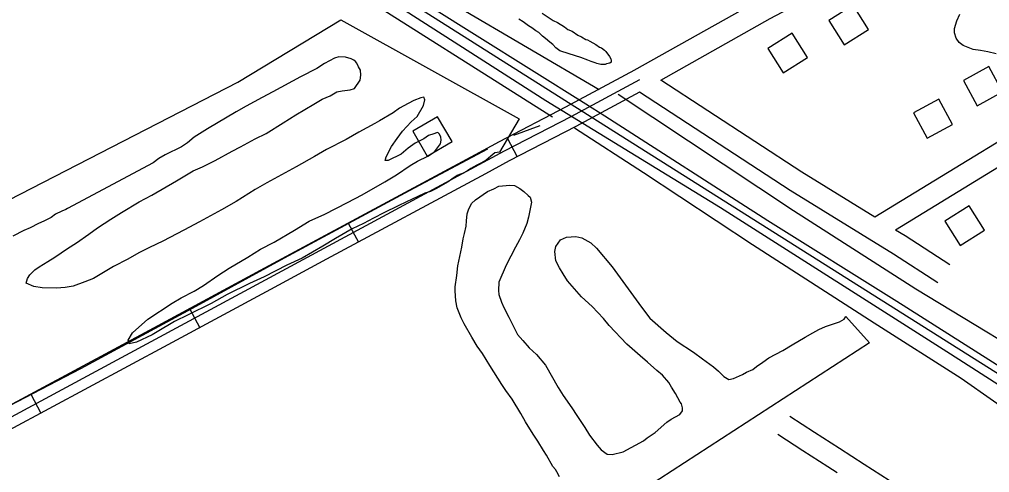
# Model space of a CAD drawing. Extents: x 3567028 to 3605064, y 510945 to 536587.
# Drawn here: x 3572503 to 3573848, y 529049 to 529678 of the extents above; entities that cross this region are included whole.
import ezdxf

# ---------------------------------------------------------------- set-up
doc = ezdxf.new("R2010")
doc.units = 0
for name, color, linetype in [('V-BLDG-OTLN', 7, 'Continuous'), ('V-RAIL-TRAK', 7, 'Continuous'), ('V-ROAD-CNTR', 7, 'Continuous'), ('V-SITE-VEGE', 7, 'Continuous'), ('V-TOPO-SHOR', 7, 'Continuous')]:
    doc.layers.add(name, color=color, linetype=linetype)

msp = doc.modelspace()

# ---------------------------------------------------------------- linework, layer by layer
at = {"layer": 'V-BLDG-OTLN'}
for points in [[(3573658.9, 529697.5), (3573625.1, 529676.2), (3573646.4, 529642.4), (3573680.2, 529663.7)], [(3573574.3, 529658.4), (3573540.4, 529637.1), (3573561.7, 529603.3), (3573595.6, 529624.6)], [(3573830.9, 529557.8), (3573866, 529577), (3573846.9, 529612.1), (3573811.7, 529592.9)], [(3573761.6, 529512.7), (3573796.7, 529531.9), (3573777.5, 529567), (3573742.4, 529547.9)], [(3573068.2, 529488), (3573102.7, 529508.2), (3573082.5, 529542.7), (3573048, 529522.6)], [(3573819.6, 529419.1), (3573785.8, 529397.8), (3573807.1, 529363.9), (3573840.9, 529385.3)]]:
    msp.add_lwpolyline(points, close=True, dxfattribs=at)
at = {"layer": 'V-RAIL-TRAK'}
msp.add_lwpolyline([(3576005, 527842), (3575798.2, 527973.6), (3575601, 528097.6), (3575373.2, 528242.4), (3575159.1, 528377.6), (3574928.3, 528523.7), (3574700.3, 528669.5), (3574565.5, 528750.2), (3574547.6, 528760.9), (3574343.4, 528890.2), (3574117, 529033.3), (3573969, 529128.1), (3573923, 529157.6), (3573719.2, 529286.5), (3573540.4, 529398.3), (3573314.6, 529543.5), (3573288.1, 529560.1), (3573137.4, 529654.3), (3573012.6, 529732.9), (3572828.3, 529850.4), (3572664.1, 529953.9), (3572504.1, 530054.9), (3572359.8, 530145.6)], dxfattribs=at)
at = {"layer": 'V-ROAD-CNTR'}
for p, q in [((3573178.9, 529513.6), (3573192.7, 529487)), ((3572958.5, 529395.1), (3572972.8, 529368.7)), ((3572738.4, 529276.5), (3572752.7, 529250.1)), ((3572518.3, 529158), (3572532.5, 529131.6))]:
    msp.add_line(p, q, dxfattribs=at)
for points in [[(3571107.5, 530923.8), (3571335.7, 530779.9), (3572456, 530074.7), (3572913.2, 529784.9), (3573353.2, 529506.1), (3574011.9, 529090.4), (3574465.9, 528803.8), (3574566.4, 528736.8), (3574909.2, 528519.1), (3575756.4, 527984.9), (3576622.6, 527437), (3577459.5, 526912.7), (3578223.7, 526427.4), (3578886.3, 526005.2), (3579395.2, 525684), (3580151.7, 525207.4), (3580699, 524864.7), (3581176, 524557.8)], [(3574626.9, 528698.4), (3574572.4, 528723.7), (3574493.2, 528771.8), (3574359.7, 528853.3), (3574196.8, 528956.3), (3573969, 529101.3), (3573793.7, 529213.2), (3573474.8, 529416.5), (3573232.6, 529564.6), (3572945.3, 529748.9), (3572659.5, 529928.5), (3572094.5, 530282.8), (3571687.3, 530539.1), (3571171.6, 530864.9), (3571107.6, 530907)], [(3575598.2, 530562.5), (3575493.6, 530500.2), (3575348.9, 530410.2), (3575237, 530345.9), (3575170.7, 530295), (3575113, 530244.1), (3574968.1, 530160.7), (3574779.2, 530037.2), (3574501.3, 529865.8), (3574214.2, 529691.9), (3574009.4, 529563.7), (3573717.6, 529385.5)], [(3573355.2, 529607), (3573529.4, 529705), (3573981.1, 529943.7), (3574043.4, 529977.5)], [(3573392.1, 529593.3), (3573543.8, 529678.7), (3573995.2, 529917.2), (3574058.6, 529951.6)], [(3574198.6, 529717.5), (3574198.5, 529717.4), (3573993.6, 529589.2), (3573688.9, 529403.2)], [(3573355.4, 529607.1), (3573260.1, 529555.7), (3573168, 529508), (3573134.6, 529490)], [(3573362.5, 529593.9), (3573267.1, 529542.4), (3573175, 529494.7), (3572843.6, 529316.1), (3572449.6, 529104), (3572071.2, 528904), (3571708.7, 528704.8), (3571334.8, 528502.9)], [(3573688.9, 529403.2), (3573587.8, 529465.6), (3573392.1, 529593.3)], [(3573362.5, 529576.9), (3573274.2, 529529.1), (3573182, 529481.5), (3573148.8, 529463.6)], [(3573776.4, 529312.3), (3573714.8, 529352), (3573571.7, 529440.2), (3573362.5, 529576.9)], [(3573134.6, 529490), (3572914.5, 529371.4)], [(3573148.8, 529463.6), (3572928.7, 529345)], [(3573792.7, 529337.5), (3573730.8, 529377.4), (3573717.6, 529385.5)], [(3572914.5, 529371.4), (3572836.5, 529329.3), (3572694.4, 529252.8)], [(3572928.7, 529345), (3572850.7, 529302.9), (3572708.6, 529226.4)], [(3572694.4, 529252.8), (3572474.3, 529134.3)], [(3572708.6, 529226.4), (3572488.5, 529107.9)], [(3573570.9, 529127.5), (3573605.3, 529105.2), (3573639.8, 529082.9), (3573674.3, 529060.8), (3573708.9, 529038.8), (3573743.6, 529016.8), (3573778.5, 528994.8), (3573791.7, 528986), (3573804.7, 528977.5), (3573817.9, 528969.3), (3573831.2, 528961.3), (3573834.1, 528959.6)], [(3573554.5, 529102.3), (3573589, 529080), (3573623.5, 529057.7), (3573636.8, 529049.2)]]:
    msp.add_lwpolyline(points, dxfattribs=at)
at = {"layer": 'V-SITE-VEGE'}
for p, q in [((3572805.7, 529590.7), (3572948.2, 529677.2)), ((3572948.2, 529677.2), (3573195.5, 529539.6)), ((3573201, 529674.4), (3573195.2, 529678)), ((3573208.4, 529668.5), (3573201, 529674.4)), ((3573227.4, 529686.3), (3573243, 529676.2)), ((3573243, 529676.2), (3573248.7, 529673.2)), ((3573213.1, 529666.1), (3573208.4, 529668.5)), ((3573218.8, 529661.9), (3573213.1, 529666.1)), ((3573222.9, 529659.6), (3573218.8, 529661.9)), ((3573248.7, 529673.2), (3573258.6, 529667.2)), ((3573258.6, 529667.2), (3573263.2, 529663.6)), ((3573263.2, 529663.6), (3573269, 529661.2)), ((3573269, 529661.2), (3573277.1, 529655.8)), ((3573228.1, 529654.2), (3573222.9, 529659.6)), ((3573232.1, 529651.2), (3573228.1, 529654.2)), ((3573238.4, 529645.9), (3573232.1, 529651.2)), ((3573277.1, 529655.8), (3573282.3, 529653.4)), ((3573282.3, 529653.4), (3573288, 529649.8)), ((3573288, 529649.8), (3573290.4, 529649.2)), ((3573290.4, 529649.2), (3573293.8, 529647.4)), ((3573293.8, 529647.4), (3573301.9, 529642.6)), ((3573242.5, 529642.9), (3573238.4, 529645.9)), ((3573246.5, 529638.2), (3573242.5, 529642.9)), ((3573252.2, 529634), (3573246.5, 529638.2)), ((3573265, 529629.8), (3573252.2, 529634)), ((3573301.9, 529642.6), (3573307.1, 529639.1)), ((3573307.1, 529639.1), (3573310, 529638.4)), ((3573310, 529638.4), (3573314.1, 529634.9)), ((3573314.1, 529634.9), (3573315.8, 529633.1)), ((3572939.5, 529624), (3572925.6, 529616.3)), ((3572945.8, 529625.5), (3572939.5, 529624)), ((3572955, 529625.3), (3572945.8, 529625.5)), ((3572962.9, 529622.8), (3572955, 529625.3)), ((3572966.3, 529621), (3572962.9, 529622.8)), ((3572968.5, 529619.2), (3572966.3, 529621)), ((3573281.3, 529624.9), (3573265, 529629.8)), ((3573291.1, 529621.2), (3573281.3, 529624.9)), ((3573295.7, 529619.4), (3573291.1, 529621.2)), ((3573315.8, 529633.1), (3573320.9, 529626)), ((3573320.9, 529626), (3573322.6, 529623.1)), ((3573322.6, 529623.1), (3573323.2, 529620.7)), ((3573323.2, 529620.7), (3573323.1, 529618.4)), ((3572915.1, 529609.7), (3572892.5, 529597.8)), ((3572925.6, 529616.3), (3572915.1, 529609.7)), ((3572970.7, 529616.8), (3572968.5, 529619.2)), ((3572972.9, 529611.6), (3572970.7, 529616.8)), ((3572975.6, 529607), (3572972.9, 529611.6)), ((3572976, 529600.1), (3572975.6, 529607)), ((3573301, 529617.6), (3573295.7, 529619.4)), ((3573303.3, 529616.4), (3573301, 529617.6)), ((3573309.1, 529615.1), (3573303.3, 529616.4)), ((3573314.9, 529615), (3573309.1, 529615.1)), ((3573316.7, 529616.2), (3573314.9, 529615)), ((3573321.4, 529616.7), (3573316.7, 529616.2)), ((3573323.1, 529618.4), (3573321.4, 529616.7)), ((3572892.5, 529597.8), (3572854.2, 529577.1)), ((3572967.5, 529582), (3572975.3, 529593.3)), ((3572975.3, 529593.3), (3572976, 529600.1)), ((3572378.3, 529370.6), (3572805.7, 529590.7)), ((3572950.3, 529578.5), (3572961.2, 529579.9)), ((3572961.2, 529579.9), (3572967.5, 529582)), ((3572839.1, 529569.5), (3572817.1, 529557.5)), ((3572854.2, 529577.1), (3572839.1, 529569.5)), ((3572910.9, 529560.1), (3572922.5, 529567.2)), ((3572922.5, 529567.2), (3572933.5, 529571.5)), ((3572933.5, 529571.5), (3572942.8, 529577)), ((3572942.8, 529577), (3572950.3, 529578.5)), ((3573059.2, 529568.7), (3573049.4, 529565)), ((3573063.3, 529569.8), (3573059.2, 529568.7)), ((3573063, 529558.3), (3573064.9, 529566.3)), ((3573064.9, 529566.3), (3573063.3, 529569.8)), ((3572817.1, 529557.5), (3572803.1, 529549.3)), ((3572885.9, 529545.3), (3572910.9, 529560.1)), ((3573029.7, 529554.6), (3573020.9, 529548)), ((3573041.9, 529561.2), (3573029.7, 529554.6)), ((3573049.4, 529565), (3573041.9, 529561.2)), ((3573054, 529543.1), (3573063, 529558.3)), ((3572803.1, 529549.3), (3572763.6, 529525.7)), ((3572868.5, 529534.4), (3572885.9, 529545.3)), ((3573020.9, 529548), (3573001.8, 529537.1)), ((3573045.8, 529535.4), (3573054, 529543.1)), ((3573195.5, 529539.6), (3573168.5, 529493.6)), ((3572763.6, 529525.7), (3572745, 529514.2)), ((3572844.6, 529519.6), (3572868.5, 529534.4)), ((3572995.4, 529533.3), (3572973.3, 529521.3)), ((3573001.8, 529537.1), (3572995.4, 529533.3)), ((3573034, 529522.5), (3573045.8, 529535.4)), ((3572745, 529514.2), (3572735.6, 529506.5)), ((3572829.6, 529512), (3572844.6, 529519.6)), ((3572973.3, 529521.3), (3572955.9, 529510.9)), ((3573018.5, 529501.2), (3573026.3, 529512.4)), ((3573026.3, 529512.4), (3573034, 529522.5)), ((3573069.8, 529516.4), (3573063.4, 529512)), ((3573077.3, 529519.1), (3573069.8, 529516.4)), ((3573080.8, 529520.1), (3573077.3, 529519.1)), ((3573083.1, 529520.6), (3573080.8, 529520.1)), ((3573084.8, 529518.9), (3573083.1, 529520.6)), ((3573086.9, 529514.8), (3573084.8, 529518.9)), ((3573087.4, 529510.2), (3573086.9, 529514.8)), ((3572727.5, 529501), (3572704.9, 529489.6)), ((3572735.6, 529506.5), (3572727.5, 529501)), ((3572797.7, 529495.1), (3572809.3, 529501.1)), ((3572809.3, 529501.1), (3572829.6, 529512)), ((3572955.9, 529510.9), (3572928.7, 529497.3)), ((3573011.3, 529487.1), (3573018.5, 529501.2)), ((3573041.9, 529498.9), (3573032, 529490.6)), ((3573051.3, 529506), (3573041.9, 529498.9)), ((3573063.4, 529512), (3573051.3, 529506)), ((3573078.4, 529493.9), (3573086.7, 529505.1)), ((3573086.7, 529505.1), (3573087.4, 529510.2)), ((3572704.9, 529489.6), (3572696.2, 529484.6)), ((3572773.9, 529482), (3572797.7, 529495.1)), ((3572911.8, 529487.5), (3572886.3, 529473.3)), ((3572928.7, 529497.3), (3572911.8, 529487.5)), ((3573010, 529482), (3573011.3, 529487.1)), ((3573032, 529490.6), (3573014, 529481.9)), ((3573054.6, 529480.8), (3573069.1, 529487.8)), ((3573069.1, 529487.8), (3573078.4, 529493.9)), ((3573156.6, 529487.8), (3573153.1, 529485)), ((3573161.8, 529492.8), (3573156.6, 529487.8)), ((3573168.5, 529493.6), (3573161.8, 529492.8)), ((3572688, 529478.6), (3572569.1, 529415.4)), ((3572696.2, 529484.6), (3572688, 529478.6)), ((3572743.7, 529467.4), (3572756.5, 529473.3)), ((3572756.5, 529473.3), (3572773.9, 529482)), ((3572886.3, 529473.3), (3572845.7, 529450.9)), ((3573014, 529481.9), (3573010, 529482)), ((3573025.5, 529462.1), (3573044.7, 529474.8)), ((3573044.7, 529474.8), (3573054.6, 529480.8)), ((3573136.8, 529475.7), (3573128.7, 529470.8)), ((3573142.6, 529478.4), (3573136.8, 529475.7)), ((3573150.1, 529482.2), (3573142.6, 529478.4)), ((3573153.1, 529485), (3573150.1, 529482.2)), ((3572720.5, 529453.7), (3572743.7, 529467.4)), ((3573009.2, 529452.3), (3573025.5, 529462.1)), ((3573109.5, 529461), (3573102.5, 529456.1)), ((3573113, 529462.7), (3573109.5, 529461)), ((3573117, 529463.7), (3573113, 529462.7)), ((3573124, 529467.5), (3573117, 529463.7)), ((3573128.7, 529470.8), (3573124, 529467.5)), ((3572686.3, 529434), (3572720.5, 529453.7)), ((3572845.7, 529450.9), (3572829.4, 529441.6)), ((3572977.9, 529434.2), (3573009.2, 529452.3)), ((3573087.4, 529446.8), (3573081, 529442.9)), ((3573097.3, 529452.2), (3573087.4, 529446.8)), ((3573102.5, 529456.1), (3573097.3, 529452.2)), ((3573160.5, 529442.5), (3573167.5, 529446.3)), ((3573167.5, 529446.3), (3573182.9, 529447.6)), ((3573182.9, 529447.6), (3573189.2, 529447.5)), ((3573189.2, 529447.5), (3573196.5, 529443.3)), ((3572668.8, 529424.8), (3572686.3, 529434)), ((3572829.4, 529441.6), (3572803.2, 529425.2)), ((3572957.6, 529423.9), (3572977.9, 529434.2)), ((3573055, 529432.2), (3573039.4, 529424.6)), ((3573064.8, 529436.5), (3573055, 529432.2)), ((3573072.9, 529439.1), (3573064.8, 529436.5)), ((3573081, 529442.9), (3573072.9, 529439.1)), ((3573134.9, 529427.2), (3573151.8, 529438.8)), ((3573151.8, 529438.8), (3573160.5, 529442.5)), ((3573196.5, 529443.3), (3573202.1, 529439.1)), ((3573202.1, 529439.1), (3573208.3, 529433.2)), ((3573208.3, 529433.2), (3573211.1, 529430.9)), ((3572644.4, 529410), (3572668.8, 529424.8)), ((3572803.2, 529425.2), (3572782.9, 529413.7)), ((3572926.3, 529407.6), (3572957.6, 529423.9)), ((3573027.8, 529419.2), (3573008.1, 529409.4)), ((3573039.4, 529424.6), (3573027.8, 529419.2)), ((3573125.4, 529413.7), (3573129.6, 529422.2)), ((3573129.6, 529422.2), (3573134.9, 529427.2)), ((3573212.6, 529424), (3573208.6, 529403.5)), ((3573211.1, 529430.9), (3573212.6, 529424)), ((3572552.9, 529407.3), (3572546.5, 529402.9)), ((3572561.6, 529411.6), (3572552.9, 529407.3)), ((3572566.8, 529413.8), (3572561.6, 529411.6)), ((3572569.1, 529415.4), (3572566.8, 529413.8)), ((3572629.3, 529400.7), (3572644.4, 529410)), ((3572782.9, 529413.7), (3572752.2, 529396.8)), ((3572904.3, 529397.9), (3572926.3, 529407.6)), ((3573008.1, 529409.4), (3572993.6, 529401.8)), ((3573122.7, 529398.4), (3573123.6, 529408.1)), ((3573123.6, 529408.1), (3573125.4, 529413.7)), ((3572529.1, 529394.8), (3572517.5, 529388.8)), ((3572536.6, 529398), (3572529.1, 529394.8)), ((3572546.5, 529402.9), (3572536.6, 529398)), ((3572610.7, 529388.6), (3572629.3, 529400.7)), ((3572752.2, 529396.8), (3572730.7, 529385.4)), ((3572883.9, 529385.3), (3572904.3, 529397.9)), ((3572979.7, 529394.7), (3572964, 529387.1)), ((3572993.6, 529401.8), (3572979.7, 529394.7)), ((3573122, 529390.9), (3573122.7, 529398.4)), ((3573206.1, 529394.4), (3573200.6, 529381.4)), ((3573208.6, 529403.5), (3573206.1, 529394.4)), ((3572508.8, 529385), (3572493.7, 529376.8)), ((3572517.5, 529388.8), (3572508.8, 529385)), ((3572581.6, 529367.6), (3572599, 529379.7)), ((3572599, 529379.7), (3572610.7, 529388.6)), ((3572730.7, 529385.4), (3572701.7, 529370.1)), ((3572856.1, 529368.9), (3572883.9, 529385.3)), ((3572964, 529387.1), (3572940.8, 529374)), ((3573118.1, 529373.3), (3573120, 529380.7)), ((3573120, 529380.7), (3573122, 529390.9)), ((3573200.6, 529381.4), (3573196.3, 529371.8)), ((3572569.3, 529359.9), (3572581.6, 529367.6)), ((3572701.7, 529370.1), (3572683.2, 529361.5)), ((3572836.9, 529359.1), (3572856.1, 529368.9)), ((3572940.8, 529374), (3572923.4, 529363.1)), ((3573116, 529361.9), (3573118.1, 529373.3)), ((3573196.3, 529371.8), (3573190.4, 529361.7)), ((3573246.4, 529362.5), (3573253, 529372)), ((3573253, 529372), (3573261.1, 529375.8)), ((3573261.1, 529375.8), (3573274.2, 529376.6)), ((3573274.2, 529376.6), (3573282.8, 529374.6)), ((3573282.8, 529374.6), (3573295.2, 529368)), ((3573295.2, 529368), (3573303, 529360.4)), ((3572551.9, 529347.8), (3572569.3, 529359.9)), ((3572668.1, 529353.9), (3572653, 529345.1)), ((3572683.2, 529361.5), (3572668.1, 529353.9)), ((3572819.5, 529348.1), (3572836.9, 529359.1)), ((3572923.4, 529363.1), (3572894.9, 529346.7)), ((3573110.8, 529335.8), (3573116, 529361.9)), ((3573190.4, 529361.7), (3573177.7, 529336.9)), ((3573245.1, 529355.6), (3573246.4, 529362.5)), ((3573246.5, 529343), (3573245.1, 529355.6)), ((3573303, 529360.4), (3573324.6, 529334.6)), ((3572529.8, 529334.7), (3572542, 529341.8)), ((3572542, 529341.8), (3572551.9, 529347.8)), ((3572653, 529345.1), (3572633.3, 529334.8)), ((3572793.3, 529332.8), (3572819.5, 529348.1)), ((3572894.9, 529346.7), (3572873.5, 529337)), ((3573251.4, 529333.2), (3573246.5, 529343)), ((3572516.9, 529323.6), (3572524, 529330.3)), ((3572524, 529330.3), (3572529.8, 529334.7)), ((3572621.7, 529328.2), (3572605.4, 529318.4)), ((3572633.3, 529334.8), (3572621.7, 529328.2)), ((3572777.6, 529322.4), (3572793.3, 529332.8)), ((3572873.5, 529337), (3572842.2, 529320.6)), ((3573109.3, 529322.7), (3573110.8, 529335.8)), ((3573177.7, 529336.9), (3573167.3, 529313.1)), ((3573256.9, 529325), (3573251.4, 529333.2)), ((3573262.9, 529315.1), (3573256.9, 529325)), ((3573324.6, 529334.6), (3573365.4, 529278.7)), ((3572512, 529311.7), (3572513.9, 529318.5)), ((3572522.8, 529307.4), (3572512, 529311.7)), ((3572513.9, 529318.5), (3572516.9, 529323.6)), ((3572593.3, 529313.6), (3572577.1, 529307.7)), ((3572605.4, 529318.4), (3572593.3, 529313.6)), ((3572757.8, 529308.6), (3572777.6, 529322.4)), ((3572821.9, 529311.5), (3572790.6, 529296.3)), ((3572842.2, 529320.6), (3572821.9, 529311.5)), ((3573107.1, 529306.7), (3573109.3, 529322.7)), ((3573167.3, 529313.1), (3573167, 529301.7)), ((3573282.3, 529292.9), (3573262.9, 529315.1)), ((3572534.2, 529305.4), (3572522.8, 529307.4)), ((3572554.2, 529304.9), (3572534.2, 529305.4)), ((3572566.2, 529305.7), (3572554.2, 529304.9)), ((3572577.1, 529307.7), (3572566.2, 529305.7)), ((3572727.1, 529291.7), (3572745, 529300.9)), ((3572745, 529300.9), (3572757.8, 529308.6)), ((3573107, 529301), (3573107.1, 529306.7)), ((3573107.8, 529287.3), (3573107, 529301)), ((3573167, 529301.7), (3573167.4, 529296)), ((3572680.5, 529262.1), (3572714.3, 529284)), ((3572714.3, 529284), (3572727.1, 529291.7)), ((3572768.6, 529283.7), (3572736.7, 529268)), ((3572790.6, 529296.3), (3572768.6, 529283.7)), ((3573109.8, 529277.5), (3573107.8, 529287.3)), ((3573167.4, 529296), (3573171.2, 529285.6)), ((3573171.2, 529285.6), (3573174.4, 529278)), ((3573296.8, 529279.4), (3573282.3, 529292.9)), ((3573115.1, 529263.6), (3573109.8, 529277.5)), ((3573174.4, 529278), (3573181.5, 529264.7)), ((3573312.4, 529262.9), (3573296.8, 529279.4)), ((3573365.4, 529278.7), (3573377, 529263.5)), ((3572659.4, 529243.2), (3572680.5, 529262.1)), ((3572717.6, 529258.8), (3572693.8, 529244.5)), ((3572736.7, 529268), (3572717.6, 529258.8)), ((3573119.5, 529255.5), (3573115.1, 529263.6)), ((3573181.5, 529264.7), (3573193.4, 529240.9)), ((3573320.7, 529253), (3573312.4, 529262.9)), ((3573377, 529263.5), (3573399.3, 529243.5)), ((3573633, 529256.1), (3573639.9, 529258.2)), ((3573639.9, 529258.2), (3573646.3, 529262)), ((3573646.3, 529262), (3573648.7, 529265.8)), ((3573648.7, 529265.8), (3573681.5, 529229.1)), ((3572693.8, 529244.5), (3572686.8, 529240.2)), ((3573129.9, 529236.9), (3573119.5, 529255.5)), ((3573345.2, 529227.2), (3573320.7, 529253)), ((3573399.3, 529243.5), (3573415, 529231)), ((3573602.9, 529243.2), (3573611, 529247.5)), ((3573611, 529247.5), (3573620.3, 529251.9)), ((3573620.3, 529251.9), (3573633, 529256.1)), ((3572653.4, 529233), (3572659.4, 529243.2)), ((3572655, 529227.9), (3572653.4, 529233)), ((3572664.8, 529229.9), (3572655, 529227.9)), ((3572686.8, 529240.2), (3572664.8, 529229.9)), ((3573137.5, 529224.7), (3573129.9, 529236.9)), ((3573193.4, 529240.9), (3573200.6, 529232.2)), ((3573200.6, 529232.2), (3573209.5, 529222.2)), ((3573415, 529231), (3573437.5, 529216.1)), ((3573574.4, 529226.2), (3573592.4, 529237.2)), ((3573592.4, 529237.2), (3573602.9, 529243.2)), ((3573144.7, 529214.2), (3573137.5, 529224.7)), ((3573209.5, 529222.2), (3573219.6, 529212.8)), ((3573681.5, 529229.1), (3573220.6, 528930.5)), ((3573363.6, 529211.2), (3573345.2, 529227.2)), ((3573541.9, 529208.2), (3573561.1, 529218.6)), ((3573561.1, 529218.6), (3573574.4, 529226.2)), ((3573155.1, 529197.9), (3573144.7, 529214.2)), ((3573219.6, 529212.8), (3573232.3, 529198.2)), ((3573373.7, 529202.4), (3573363.6, 529211.2)), ((3573437.5, 529216.1), (3573449.8, 529206.7)), ((3573449.8, 529206.7), (3573465, 529196)), ((3573533.8, 529202.1), (3573541.9, 529208.2)), ((3573171.6, 529171.2), (3573155.1, 529197.9)), ((3573232.3, 529198.2), (3573249.8, 529167.4)), ((3573386.5, 529190.6), (3573373.7, 529202.4)), ((3573394.3, 529184.1), (3573386.5, 529190.6)), ((3573465, 529196), (3573472.2, 529190)), ((3573472.2, 529190), (3573479.5, 529182.4)), ((3573511.1, 529188.4), (3573519.8, 529192.2)), ((3573519.8, 529192.2), (3573525, 529196.1)), ((3573525, 529196.1), (3573533.8, 529202.1)), ((3573403.2, 529174.2), (3573394.3, 529184.1)), ((3573479.5, 529182.4), (3573486.2, 529178.2)), ((3573486.2, 529178.2), (3573493.1, 529179.8)), ((3573493.1, 529179.8), (3573505.3, 529185.2)), ((3573505.3, 529185.2), (3573511.1, 529188.4)), ((3573177.1, 529163), (3573171.6, 529171.2)), ((3573185.9, 529150.8), (3573177.1, 529163)), ((3573249.8, 529167.4), (3573256.9, 529156.3)), ((3573407, 529167.8), (3573403.2, 529174.2)), ((3573412.5, 529159), (3573407, 529167.8)), ((3573197.9, 529131), (3573185.9, 529150.8)), ((3573256.9, 529156.3), (3573268.5, 529138.9)), ((3573419.1, 529146.9), (3573412.5, 529159)), ((3573268.5, 529138.9), (3573275.6, 529128.4)), ((3573420.7, 529144.5), (3573419.1, 529146.9)), ((3573422.3, 529138.8), (3573420.7, 529144.5)), ((3573422.2, 529134.8), (3573422.3, 529138.8)), ((3573204.5, 529119.4), (3573197.9, 529131)), ((3573275.6, 529128.4), (3573286.6, 529111.5)), ((3573400.6, 529119.3), (3573406.4, 529123.2)), ((3573406.4, 529123.2), (3573418.6, 529129.7)), ((3573418.6, 529129.7), (3573422.2, 529134.8)), ((3573214.9, 529102.6), (3573204.5, 529119.4)), ((3573286.6, 529111.5), (3573293.2, 529101)), ((3573384.2, 529104.9), (3573400.6, 529119.3)), ((3573221.5, 529092.7), (3573214.9, 529102.6)), ((3573293.2, 529101), (3573303.7, 529087)), ((3573367.9, 529093.3), (3573373.1, 529097.2)), ((3573373.1, 529097.2), (3573384.2, 529104.9)), ((3573229.2, 529079.9), (3573221.5, 529092.7)), ((3573303.7, 529087), (3573309.2, 529080.6)), ((3573340, 529078.1), (3573367.9, 529093.3)), ((3573233.6, 529073.5), (3573229.2, 529079.9)), ((3573242.3, 529057.8), (3573233.6, 529073.5)), ((3573309.2, 529080.6), (3573317.6, 529074.7)), ((3573317.6, 529074.7), (3573324.5, 529074.5)), ((3573324.5, 529074.5), (3573340, 529078.1)), ((3573246.2, 529053.7), (3573242.3, 529057.8)), ((3573247.8, 529050.2), (3573246.2, 529053.7)), ((3573251.6, 529043.3), (3573247.8, 529050.2))]:
    msp.add_line(p, q, dxfattribs=at)
msp.add_lwpolyline([(3573857.3, 529629.7), (3573845.7, 529632.8), (3573835.2, 529634.7), (3573825.4, 529636), (3573811.4, 529641.5), (3573805.7, 529645.7), (3573801.7, 529651.5), (3573799.5, 529659.2), (3573799.5, 529665), (3573802.6, 529675.4), (3573806.8, 529684.7)], dxfattribs=at)
at = {"layer": 'V-TOPO-SHOR'}
msp.add_line((3573188.4, 529516.9), (3573224.9, 529530.7), dxfattribs=at)
for points in [[(3573306.6, 529579.8), (3573107.9, 529696.5), (3572780.3, 529911.9)], [(3572712.3, 529881.4), (3572946.4, 529729.8), (3573242, 529542.5)], [(3573333, 529573.9), (3573576, 529412.7), (3573745.8, 529303.9), (3573958, 529175.7), (3573964, 529172)], [(3573781.9, 529002), (3573813.5, 528981.6), (3573824.5, 528980.1), (3573836.1, 528990.5), (3573864.5, 529036.1), (3573903, 529092.6), (3573908.1, 529101), (3573906, 529108), (3573898.1, 529117), (3573808.8, 529179.6), (3573688, 529256.3), (3573519.2, 529365.1), (3573368.2, 529465), (3573272.5, 529527)], [(3572411.7, 529101.8), (3572587.6, 529193.3), (3572747.8, 529280.1), (3572870.3, 529347.1), (3573043.7, 529440.3), (3573152.1, 529498)]]:
    msp.add_lwpolyline(points, dxfattribs=at)

doc.saveas('drawing.dxf')
